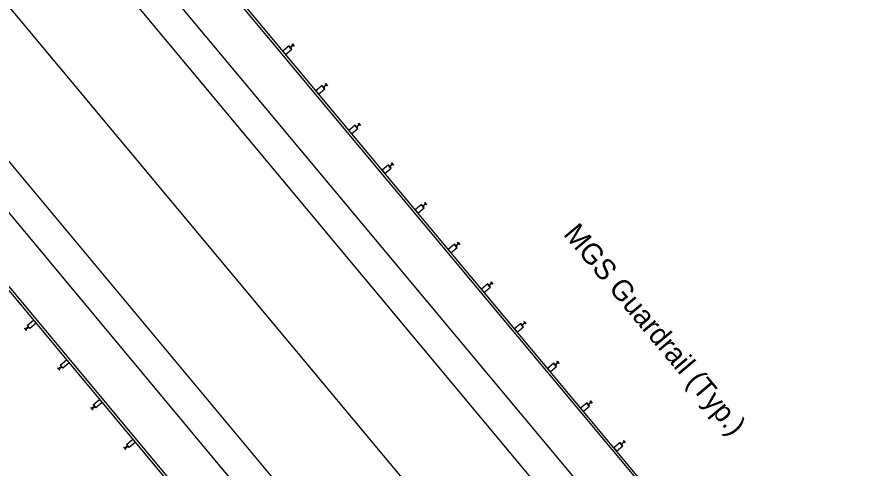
# Model space of a CAD drawing. Extents: x 2042995 to 2043795, y 305365 to 306249.
# Drawn here: x 2043611.9 to 2043714.5, y 305676.3 to 305730.9 of the extents above; entities that cross this region are included whole.
import ezdxf

# ---------------------------------------------------------------- set-up
doc = ezdxf.new("R2010")
doc.units = 0
for name, color, linetype in [('BR_CENTER LINES', 7, 'Continuous'), ('BR_PROPOSED_TRAVELWAY', 7, 'Continuous'), ('BR_STRUCTURAL STEEL', 7, 'Continuous'), ('BR_TEXT', 7, 'Continuous')]:
    doc.layers.add(name, color=color, linetype=linetype)

msp = doc.modelspace()

# ---------------------------------------------------------------- linework, layer by layer
at = {"layer": 'BR_CENTER LINES'}
msp.add_line((2043547.53, 305808.07), (2043697.58, 305628.41), dxfattribs=at)
at = {"layer": 'BR_PROPOSED_TRAVELWAY'}
for p, q in [((2043592.55, 305788.48), (2043714.46, 305642.51)), ((2043582.48, 305784.94), (2043706.79, 305636.1)), ((2043557.54, 305777.36), (2043688.37, 305620.72)), ((2043564.4, 305753.54), (2043678.77, 305616.61)), ((2043564.46, 305753.47), (2043678.77, 305616.61)), ((2043625.29, 305739.92), (2043709.86, 305638.66)), ((2043608.34, 305710.3), (2043685.3, 305618.15))]:
    msp.add_line(p, q, dxfattribs=at)
at = {"layer": 'BR_STRUCTURAL STEEL'}
for p, q in [((2043611.99, 305764.75), (2043714.24, 305642.32)), ((2043612.21, 305764.94), (2043714.46, 305642.51)), ((2043586.04, 305727.63), (2043680.69, 305614.31)), ((2043586.27, 305727.82), (2043680.92, 305614.49)), ((2043644.9, 305727.31), (2043644.93, 305727.34)), ((2043645.11, 305727.06), (2043644.9, 305727.31)), ((2043644.93, 305727.34), (2043645.02, 305727.23)), ((2043645.02, 305727.23), (2043645.34, 305727.5)), ((2043645.37, 305727.46), (2043645.05, 305727.2)), ((2043645.05, 305727.2), (2043645.14, 305727.08)), ((2043645.14, 305727.08), (2043645.11, 305727.06)), ((2043645.25, 305727.61), (2043645.28, 305727.63)), ((2043645.34, 305727.5), (2043645.25, 305727.61)), ((2043645.28, 305727.63), (2043645.5, 305727.38)), ((2043645.46, 305727.35), (2043645.37, 305727.46)), ((2043645.5, 305727.38), (2043645.46, 305727.35)), ((2043648.9, 305722.52), (2043648.94, 305722.54)), ((2043649.12, 305722.26), (2043648.9, 305722.52)), ((2043648.94, 305722.54), (2043649.03, 305722.43)), ((2043649.03, 305722.43), (2043649.35, 305722.7)), ((2043649.38, 305722.67), (2043649.06, 305722.4)), ((2043649.06, 305722.4), (2043649.15, 305722.29)), ((2043649.15, 305722.29), (2043649.12, 305722.26)), ((2043649.26, 305722.81), (2043649.29, 305722.84)), ((2043649.35, 305722.7), (2043649.26, 305722.81)), ((2043649.29, 305722.84), (2043649.5, 305722.58)), ((2043649.47, 305722.55), (2043649.38, 305722.67)), ((2043649.5, 305722.58), (2043649.47, 305722.55)), ((2043653.04, 305717.63), (2043653.36, 305717.9)), ((2043653.38, 305717.87), (2043653.06, 305717.6)), ((2043653.26, 305718.01), (2043653.29, 305718.04)), ((2043653.36, 305717.9), (2043653.26, 305718.01)), ((2043653.29, 305718.04), (2043653.51, 305717.78)), ((2043653.48, 305717.76), (2043653.38, 305717.87)), ((2043652.91, 305717.72), (2043652.94, 305717.75)), ((2043653.12, 305717.46), (2043652.91, 305717.72)), ((2043652.94, 305717.75), (2043653.04, 305717.63)), ((2043653.06, 305717.6), (2043653.16, 305717.49)), ((2043653.16, 305717.49), (2043653.12, 305717.46)), ((2043653.51, 305717.78), (2043653.48, 305717.76)), ((2043656.92, 305712.92), (2043656.95, 305712.95)), ((2043657.13, 305712.67), (2043656.92, 305712.92)), ((2043656.95, 305712.95), (2043657.04, 305712.84)), ((2043657.04, 305712.84), (2043657.36, 305713.1)), ((2043657.39, 305713.07), (2043657.07, 305712.81)), ((2043657.07, 305712.81), (2043657.16, 305712.69)), ((2043657.27, 305713.22), (2043657.3, 305713.24)), ((2043657.36, 305713.1), (2043657.27, 305713.22)), ((2043657.3, 305713.24), (2043657.51, 305712.99)), ((2043657.48, 305712.96), (2043657.39, 305713.07)), ((2043657.51, 305712.99), (2043657.48, 305712.96)), ((2043657.16, 305712.69), (2043657.13, 305712.67)), ((2043660.92, 305708.13), (2043660.96, 305708.15)), ((2043661.14, 305707.87), (2043660.92, 305708.13)), ((2043660.96, 305708.15), (2043661.05, 305708.04)), ((2043661.05, 305708.04), (2043661.37, 305708.31)), ((2043661.4, 305708.28), (2043661.08, 305708.01)), ((2043661.08, 305708.01), (2043661.17, 305707.9)), ((2043661.17, 305707.9), (2043661.14, 305707.87)), ((2043661.28, 305708.42), (2043661.31, 305708.45)), ((2043661.37, 305708.31), (2043661.28, 305708.42)), ((2043661.31, 305708.45), (2043661.52, 305708.19)), ((2043661.49, 305708.16), (2043661.4, 305708.28)), ((2043661.52, 305708.19), (2043661.49, 305708.16)), ((2043665.06, 305703.24), (2043665.38, 305703.51)), ((2043665.28, 305703.62), (2043665.31, 305703.65)), ((2043665.38, 305703.51), (2043665.28, 305703.62)), ((2043665.31, 305703.65), (2043665.53, 305703.39)), ((2043664.93, 305703.33), (2043664.96, 305703.36)), ((2043665.14, 305703.07), (2043664.93, 305703.33)), ((2043664.96, 305703.36), (2043665.06, 305703.24)), ((2043665.4, 305703.48), (2043665.08, 305703.21)), ((2043665.08, 305703.21), (2043665.18, 305703.1)), ((2043665.18, 305703.1), (2043665.14, 305703.07)), ((2043665.5, 305703.37), (2043665.4, 305703.48)), ((2043665.53, 305703.39), (2043665.5, 305703.37)), ((2043668.94, 305698.53), (2043668.97, 305698.56)), ((2043669.15, 305698.28), (2043668.94, 305698.53)), ((2043668.97, 305698.56), (2043669.06, 305698.45)), ((2043669.06, 305698.45), (2043669.38, 305698.71)), ((2043669.41, 305698.68), (2043669.09, 305698.41)), ((2043669.09, 305698.41), (2043669.18, 305698.3)), ((2043669.29, 305698.83), (2043669.32, 305698.85)), ((2043669.38, 305698.71), (2043669.29, 305698.83)), ((2043669.32, 305698.85), (2043669.53, 305698.6)), ((2043669.5, 305698.57), (2043669.41, 305698.68)), ((2043669.53, 305698.6), (2043669.5, 305698.57)), ((2043669.18, 305698.3), (2043669.15, 305698.28)), ((2043612.89, 305693.26), (2043612.86, 305693.24)), ((2043612.86, 305693.24), (2043613.07, 305692.98)), ((2043612.98, 305693.15), (2043612.89, 305693.26)), ((2043613.3, 305693.42), (2043612.98, 305693.15)), ((2043613.01, 305693.12), (2043613.33, 305693.39)), ((2043613.24, 305693.56), (2043613.21, 305693.53)), ((2043613.21, 305693.53), (2043613.3, 305693.42)), ((2043613.45, 305693.3), (2043613.24, 305693.56)), ((2043613.33, 305693.39), (2043613.42, 305693.27)), ((2043613.42, 305693.27), (2043613.45, 305693.3)), ((2043672.94, 305693.73), (2043672.97, 305693.76)), ((2043673.16, 305693.48), (2043672.94, 305693.73)), ((2043672.97, 305693.76), (2043673.07, 305693.65)), ((2043673.07, 305693.65), (2043673.39, 305693.92)), ((2043673.41, 305693.88), (2043673.1, 305693.62)), ((2043673.1, 305693.62), (2043673.19, 305693.51)), ((2043673.19, 305693.51), (2043673.16, 305693.48)), ((2043673.29, 305694.03), (2043673.33, 305694.05)), ((2043673.39, 305693.92), (2043673.29, 305694.03)), ((2043673.33, 305694.05), (2043673.54, 305693.8)), ((2043673.51, 305693.77), (2043673.41, 305693.88)), ((2043673.54, 305693.8), (2043673.51, 305693.77)), ((2043613.1, 305693.01), (2043613.01, 305693.12)), ((2043613.07, 305692.98), (2043613.1, 305693.01)), ((2043677.3, 305689.23), (2043677.33, 305689.26)), ((2043677.39, 305689.12), (2043677.3, 305689.23)), ((2043677.33, 305689.26), (2043677.55, 305689)), ((2043616.89, 305688.47), (2043616.86, 305688.44)), ((2043616.86, 305688.44), (2043617.08, 305688.18)), ((2043616.99, 305688.35), (2043616.89, 305688.47)), ((2043617.31, 305688.62), (2043616.99, 305688.35)), ((2043617.01, 305688.32), (2043617.33, 305688.59)), ((2043617.11, 305688.21), (2043617.01, 305688.32)), ((2043617.08, 305688.18), (2043617.11, 305688.21)), ((2043617.25, 305688.76), (2043617.21, 305688.73)), ((2043617.21, 305688.73), (2043617.31, 305688.62)), ((2043617.46, 305688.5), (2043617.25, 305688.76)), ((2043617.33, 305688.59), (2043617.43, 305688.48)), ((2043617.43, 305688.48), (2043617.46, 305688.5)), ((2043676.95, 305688.94), (2043676.98, 305688.96)), ((2043677.16, 305688.68), (2043676.95, 305688.94)), ((2043676.98, 305688.96), (2043677.07, 305688.85)), ((2043677.07, 305688.85), (2043677.39, 305689.12)), ((2043677.42, 305689.09), (2043677.1, 305688.82)), ((2043677.1, 305688.82), (2043677.19, 305688.71)), ((2043677.19, 305688.71), (2043677.16, 305688.68)), ((2043677.51, 305688.98), (2043677.42, 305689.09)), ((2043677.55, 305689), (2043677.51, 305688.98)), ((2043680.96, 305684.14), (2043680.99, 305684.17)), ((2043681.17, 305683.88), (2043680.96, 305684.14)), ((2043680.99, 305684.17), (2043681.08, 305684.06)), ((2043681.08, 305684.06), (2043681.4, 305684.32)), ((2043681.43, 305684.29), (2043681.11, 305684.02)), ((2043681.11, 305684.02), (2043681.2, 305683.91)), ((2043681.31, 305684.43), (2043681.34, 305684.46)), ((2043681.4, 305684.32), (2043681.31, 305684.43)), ((2043681.34, 305684.46), (2043681.55, 305684.21)), ((2043681.52, 305684.18), (2043681.43, 305684.29)), ((2043681.55, 305684.21), (2043681.52, 305684.18)), ((2043620.9, 305683.67), (2043620.87, 305683.64)), ((2043620.87, 305683.64), (2043621.08, 305683.39)), ((2043620.99, 305683.56), (2043620.9, 305683.67)), ((2043621.31, 305683.82), (2043620.99, 305683.56)), ((2043621.02, 305683.52), (2043621.34, 305683.79)), ((2043621.11, 305683.41), (2043621.02, 305683.52)), ((2043621.08, 305683.39), (2043621.11, 305683.41)), ((2043621.25, 305683.96), (2043621.22, 305683.94)), ((2043621.22, 305683.94), (2043621.31, 305683.82)), ((2043621.47, 305683.71), (2043621.25, 305683.96)), ((2043621.34, 305683.79), (2043621.43, 305683.68)), ((2043621.43, 305683.68), (2043621.47, 305683.71)), ((2043681.2, 305683.91), (2043681.17, 305683.88)), ((2043625.32, 305679.03), (2043625, 305678.76)), ((2043625.03, 305678.73), (2043625.35, 305679)), ((2043625.26, 305679.17), (2043625.23, 305679.14)), ((2043625.23, 305679.14), (2043625.32, 305679.03)), ((2043625.47, 305678.91), (2043625.26, 305679.17)), ((2043625.35, 305679), (2043625.44, 305678.88)), ((2043625.44, 305678.88), (2043625.47, 305678.91)), ((2043684.96, 305679.34), (2043684.99, 305679.37)), ((2043685.18, 305679.09), (2043684.96, 305679.34)), ((2043684.99, 305679.37), (2043685.09, 305679.26)), ((2043685.09, 305679.26), (2043685.41, 305679.53)), ((2043685.43, 305679.49), (2043685.11, 305679.23)), ((2043685.11, 305679.23), (2043685.21, 305679.11)), ((2043685.21, 305679.11), (2043685.18, 305679.09)), ((2043685.31, 305679.64), (2043685.35, 305679.66)), ((2043685.41, 305679.53), (2043685.31, 305679.64)), ((2043685.35, 305679.66), (2043685.56, 305679.41)), ((2043685.53, 305679.38), (2043685.43, 305679.49)), ((2043685.56, 305679.41), (2043685.53, 305679.38)), ((2043624.91, 305678.87), (2043624.87, 305678.85)), ((2043624.87, 305678.85), (2043625.09, 305678.59)), ((2043625, 305678.76), (2043624.91, 305678.87)), ((2043625.12, 305678.62), (2043625.03, 305678.73)), ((2043625.09, 305678.59), (2043625.12, 305678.62))]:
    msp.add_line(p, q, dxfattribs=at)
for points in [[(2043644.1, 305726.76), (2043644.42, 305726.37), (2043645.19, 305727.01), (2043644.87, 305727.4)], [(2043648.11, 305721.96), (2043648.43, 305721.58), (2043649.2, 305722.22), (2043648.88, 305722.6)], [(2043652.11, 305717.16), (2043652.43, 305716.78), (2043653.2, 305717.42), (2043652.88, 305717.8)], [(2043656.12, 305712.37), (2043656.44, 305711.98), (2043657.21, 305712.62), (2043656.89, 305713.01)], [(2043660.13, 305707.57), (2043660.45, 305707.18), (2043661.21, 305707.83), (2043660.89, 305708.21)], [(2043664.13, 305702.77), (2043664.45, 305702.39), (2043665.22, 305703.03), (2043664.9, 305703.41)], [(2043668.14, 305697.97), (2043668.46, 305697.59), (2043669.23, 305698.23), (2043668.91, 305698.62)], [(2043613.93, 305694.24), (2043614.25, 305693.86), (2043613.48, 305693.22), (2043613.16, 305693.6)], [(2043672.15, 305693.18), (2043672.47, 305692.79), (2043673.23, 305693.43), (2043672.91, 305693.82)], [(2043617.94, 305689.44), (2043618.26, 305689.06), (2043617.49, 305688.42), (2043617.17, 305688.8)], [(2043676.15, 305688.38), (2043676.47, 305688), (2043677.24, 305688.64), (2043676.92, 305689.02)], [(2043621.94, 305684.65), (2043622.26, 305684.26), (2043621.5, 305683.62), (2043621.17, 305684.01)], [(2043680.16, 305683.58), (2043680.48, 305683.2), (2043681.25, 305683.84), (2043680.93, 305684.22)], [(2043625.95, 305679.85), (2043626.27, 305679.47), (2043625.5, 305678.83), (2043625.18, 305679.21)], [(2043684.17, 305678.79), (2043684.49, 305678.4), (2043685.25, 305679.04), (2043684.93, 305679.43)]]:
    msp.add_lwpolyline(points, close=True, dxfattribs=at)

# ---------------------------------------------------------------- texts
at = {"layer": 'BR_TEXT'}
for s, p in [('MGS Guardrail (Typ.)', (2043677.98, 305704.6)), ('PMVC = Point of Minimum Vertical Clearance', (2043574.31, 305680.12))]:
    msp.add_text(s, height=2.5, rotation=309.8684, dxfattribs=at).set_placement(p)

doc.saveas('drawing.dxf')
